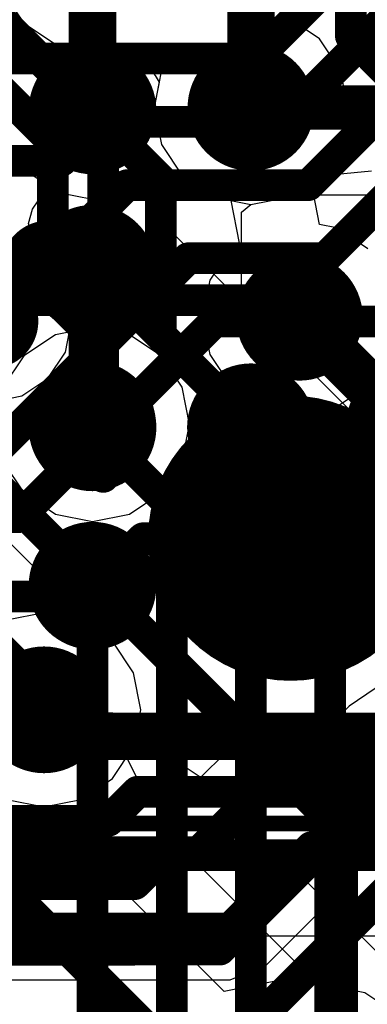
# Model space of a CAD drawing. Header units: millimetres. Extents: x -2 to 68, y -2 to 27.4.
# Tile 321 of 594: x 40.4 to 41.5, y 7.7 to 10.8. Entities that reach past the tile are written whole.
import ezdxf

# ---------------------------------------------------------------- set-up
doc = ezdxf.new("R2010")
doc.units = ezdxf.units.MM
for name, color, linetype in [('BottomLayer', 5, 'Continuous'), ('BottomSolder', 6, 'Continuous'), ('DrillGuide', 244, 'Continuous'), ('Mechanical13', 56, 'Continuous'), ('Mechanical15', 56, 'Continuous'), ('Mechanical87', 56, 'Continuous'), ('MidLayer1', 16, 'Continuous'), ('MidLayer2', 76, 'Continuous'), ('MidLayer3', 90, 'Continuous'), ('MidLayer4', 156, 'Continuous'), ('MidLayer5', 130, 'Continuous'), ('MidLayer6', 216, 'Continuous'), ('MidLayer7', 6, 'Continuous'), ('MidLayer8', 54, 'Continuous'), ('MultiLayer', 9, 'Continuous'), ('TopLayer', 1, 'Continuous'), ('TopPaste', 8, 'Continuous'), ('TopSolder', 216, 'Continuous'), ('ViaHoleLayer', 16, 'Continuous')]:
    doc.layers.add(name, color=color, linetype=linetype)

# ---------------------------------------------------------------- blocks, each defined once
blk = doc.blocks.new('TP_0_8MM_B_18')
at = {"layer": 'BottomLayer', "const_width": 0.4001}
blk.add_lwpolyline([(-0.2, 0, 1), (0.2, 0, 1)], format="xyb", close=True, dxfattribs=at)
at = {"layer": 'BottomSolder', "const_width": 0.45}
blk.add_lwpolyline([(-0.225, 0, 1), (0.225, 0, 1)], format="xyb", close=True, dxfattribs=at)
blk = doc.blocks.new('BGA486C50P27X27_1400X1400X125_227')
at = {"layer": 'Mechanical13', "const_width": 0.1}
blk.add_lwpolyline([(-7, 7), (-7, -7)], dxfattribs=at)
at = {"layer": 'Mechanical15', "const_width": 0.05}
blk.add_lwpolyline([(-7.25, 7.25), (-7.25, -7.25)], dxfattribs=at)
at = {"layer": 'TopLayer', "const_width": 0.1}
for points in [[(-6.55, -4.5, 1), (-6.45, -4.5, 1)], [(-6.05, -4.5, 1), (-5.95, -4.5, 1)], [(-5.55, -4.5, 1), (-5.45, -4.5, 1)], [(-5.05, -4.5, 1), (-4.95, -4.5, 1)], [(-6.55, -5, 1), (-6.45, -5, 1)], [(-6.05, -5, 1), (-5.95, -5, 1)]]:
    blk.add_lwpolyline(points, format="xyb", close=True, dxfattribs=at)
at = {"layer": 'TopPaste', "const_width": 0.1}
for points in [[(-6.55, -4.5, 1), (-6.45, -4.5, 1)], [(-6.05, -4.5, 1), (-5.95, -4.5, 1)], [(-5.55, -4.5, 1), (-5.45, -4.5, 1)], [(-5.05, -4.5, 1), (-4.95, -4.5, 1)], [(-6.55, -5, 1), (-6.45, -5, 1)], [(-6.05, -5, 1), (-5.95, -5, 1)]]:
    blk.add_lwpolyline(points, format="xyb", close=True, dxfattribs=at)
at = {"layer": 'TopSolder', "const_width": 0.2016}
for points in [[(-6.6008, -4.5, 1), (-6.3992, -4.5, 1)], [(-6.1008, -4.5, 1), (-5.8992, -4.5, 1)], [(-5.6008, -4.5, 1), (-5.3992, -4.5, 1)], [(-5.1008, -4.5, 1), (-4.8992, -4.5, 1)], [(-6.6008, -5, 1), (-6.3992, -5, 1)], [(-6.1008, -5, 1), (-5.8992, -5, 1)], [(-6.6008, -5.5, 1), (-6.3992, -5.5, 1)], [(-6.1008, -5.5, 1), (-5.8992, -5.5, 1)]]:
    blk.add_lwpolyline(points, format="xyb", close=True, dxfattribs=at)

msp = doc.modelspace()

# ---------------------------------------------------------------- linework, layer by layer
at = {"layer": 'BottomLayer'}
for p, q in [((40.6069, 8.1536), (40.6555, 8.2709)), ((40.6555, 8.2709), (41.8393, 8.2709)), ((41.0404, 7.7201), (40.6069, 8.1536)), ((41.25, 7.7618), (41.0404, 7.7201)), ((41.4841, 7.7152), (41.25, 7.7618)), ((41.6826, 7.5826), (41.4841, 7.7152))]:
    msp.add_line(p, q, dxfattribs=at)
at = {"layer": 'BottomLayer', "const_width": 0.1}
for points in [[(41.1404, 10.6639), (42.027, 11.5505)], [(41.2233, 10.4639), (42.227, 11.4677)], [(41.3061, 10.2639), (42.427, 11.3848)], [(41.3584, 10.0334), (42.627, 11.302)], [(40.1362, 10.6639), (41.1404, 10.6639)], [(40.5276, 10.3411), (40.6504, 10.4639)], [(40.6504, 10.4639), (41.2233, 10.4639)], [(40.2376, 10.3411), (40.5276, 10.3411)], [(40.304, 9.8347), (40.7333, 10.2639)], [(40.7333, 10.2639), (41.3061, 10.2639)], [(40.3101, 9.4165), (40.927, 10.0334)], [(40.927, 10.0334), (41.3584, 10.0334)], [(40.3929, 9.2165), (41.0098, 9.8334)], [(41.0098, 9.8334), (41.9334, 9.8334)], [(39.013, 9.2165), (40.3929, 9.2165)], [(40.6011, 8.9662), (40.7848, 9.15)], [(40.7848, 9.15), (41.25, 9.15)], [(41.25, 9.15), (41.8126, 9.15)], [(38.6107, 8.9662), (40.6011, 8.9662)], [(40.1754, 8.7467), (40.3962, 8.5258)], [(40.3962, 8.5258), (41.8393, 8.5258)], [(39.9537, 8.4463), (41.25, 7.15)]]:
    msp.add_lwpolyline(points, dxfattribs=at)
at = {"layer": 'BottomLayer'}
for points, const_width in [([(41.1154, 10.6639, 1), (41.1654, 10.6639, 1)], 0.05), ([(41.1154, 10.6639, 1), (41.1654, 10.6639, 1)], 0.05), ([(40.6254, 10.4639, 1), (40.6754, 10.4639, 1)], 0.05), ([(40.6254, 10.4639, 1), (40.6754, 10.4639, 1)], 0.05), ([(41.1983, 10.4639, 1), (41.2483, 10.4639, 1)], 0.05), ([(41.1983, 10.4639, 1), (41.2483, 10.4639, 1)], 0.05), ([(40.5026, 10.3411, 1), (40.5526, 10.3411, 1)], 0.05), ([(40.5026, 10.3411, 1), (40.5526, 10.3411, 1)], 0.05), ([(40.7083, 10.2639, 1), (40.7583, 10.2639, 1)], 0.05), ([(40.7083, 10.2639, 1), (40.7583, 10.2639, 1)], 0.05), ([(41.2811, 10.2639, 1), (41.3311, 10.2639, 1)], 0.05), ([(41.2811, 10.2639, 1), (41.3311, 10.2639, 1)], 0.05), ([(40.902, 10.0334, 1), (40.952, 10.0334, 1)], 0.05), ([(40.902, 10.0334, 1), (40.952, 10.0334, 1)], 0.05), ([(41.3334, 10.0334, 1), (41.3834, 10.0334, 1)], 0.05), ([(41.3334, 10.0334, 1), (41.3834, 10.0334, 1)], 0.05), ([(40.229, 9.8347, 1), (40.379, 9.8347, 1)], 0.15), ([(40.9848, 9.8334, 1), (41.0348, 9.8334, 1)], 0.05), ([(40.9848, 9.8334, 1), (41.0348, 9.8334, 1)], 0.05), ([(40.3679, 9.2165, 1), (40.4179, 9.2165, 1)], 0.05), ([(40.3679, 9.2165, 1), (40.4179, 9.2165, 1)], 0.05), ([(40.7598, 9.15, 1), (40.8098, 9.15, 1)], 0.05), ([(40.7598, 9.15, 1), (40.8098, 9.15, 1)], 0.05), ([(41.225, 9.15, 1), (41.275, 9.15, 1)], 0.05), ([(41.225, 9.15, 1), (41.275, 9.15, 1)], 0.05), ([(40.5761, 8.9662, 1), (40.6261, 8.9662, 1)], 0.05), ([(40.5761, 8.9662, 1), (40.6261, 8.9662, 1)], 0.05), ([(40.3712, 8.5258, 1), (40.4212, 8.5258, 1)], 0.05), ([(40.3712, 8.5258, 1), (40.4212, 8.5258, 1)], 0.05)]:
    msp.add_lwpolyline(points, format="xyb", close=True, dxfattribs=dict(at, const_width=const_width))
at = {"layer": 'DrillGuide'}
for points, const_width in [([(41.075, 10.509, 1), (41.175, 10.509, 1)], 0.1), ([(40.6, 10.5, 1), (40.65, 10.5, 1)], 0.05), ([(40.4614, 10.0026, 1), (40.5114, 10.0026, 1)], 0.05), ([(41.2278, 9.8472, 1), (41.3278, 9.8472, 1)], 0.1), ([(40.575, 9.509, 1), (40.675, 9.509, 1)], 0.1), ([(40.4217, 8.6085, 1), (40.5217, 8.6085, 1)], 0.1)]:
    msp.add_lwpolyline(points, format="xyb", close=True, dxfattribs=dict(at, const_width=const_width))
at = {"layer": 'Mechanical87', "const_width": 0.1}
for points in [[(40.659, 9.9013), (40.659, 10.459)], [(40.1012, 9.9013), (40.659, 9.9013)], [(40.659, 9.3435), (40.659, 9.9013)], [(40.659, 9.9013), (41.2168, 9.9013)]]:
    msp.add_lwpolyline(points, dxfattribs=at)
at = {"layer": 'Mechanical87', "const_width": 0.05}
for points in [[(40.634, 10.459, 1), (40.684, 10.459, 1)], [(40.634, 9.9013, 1), (40.684, 9.9013, 1)], [(40.634, 9.9013, 1), (40.684, 9.9013, 1)], [(40.634, 9.9013, 1), (40.684, 9.9013, 1)], [(40.634, 9.9013, 1), (40.684, 9.9013, 1)], [(41.1918, 9.9013, 1), (41.2418, 9.9013, 1)], [(40.634, 9.3435, 1), (40.684, 9.3435, 1)]]:
    msp.add_lwpolyline(points, format="xyb", close=True, dxfattribs=at)
at = {"layer": 'MidLayer1'}
for p, q in [((41.4054, 10.6294), (41.4054, 11)), ((41.4076, 10.6261), (41.4054, 10.6294)), ((41.4309, 10.509), (41.4076, 10.6261)), ((41.4076, 10.3919), (41.4309, 10.509)), ((41.3413, 10.2927), (41.4076, 10.3919)), ((40.2753, 10.2998), (40.4267, 10.3017)), ((40.4267, 10.3017), (40.5177, 10.241)), ((40.7726, 10.2679), (40.9087, 10.2927)), ((40.9087, 10.2927), (41.0079, 10.2264)), ((41.2421, 10.2264), (41.3413, 10.2927)), ((40.7323, 10.241), (40.7726, 10.2679)), ((40.5177, 10.241), (40.625, 10.2196)), ((40.625, 10.2196), (40.7323, 10.241)), ((41.0079, 10.2264), (41.125, 10.2031)), ((41.125, 10.2031), (41.2421, 10.2264)), ((40.6468, 8.8524), (40.3683, 9.1309)), ((40.688, 8.8248), (40.6468, 8.8524)), ((40.7543, 8.7256), (40.688, 8.8248)), ((40.7776, 8.6085), (40.7543, 8.7256)), ((40.7543, 8.4915), (40.7776, 8.6085)), ((40.688, 8.3922), (40.7543, 8.4915)), ((40.5888, 8.3259), (40.688, 8.3922)), ((40.3547, 8.3259), (40.4717, 8.3027)), ((40.4717, 8.3027), (40.5888, 8.3259))]:
    msp.add_line(p, q, dxfattribs=at)
at = {"layer": 'MidLayer1', "const_width": 0.15}
for points in [[(40.625, 10.5), (40.625, 10.991)], [(41.125, 10.509), (41.125, 11)], [(40.4864, 9.962), (40.4864, 10.0026)], [(40.4864, 9.962), (40.625, 9.8234)], [(41.2778, 9.8472), (41.625, 9.5)], [(40.625, 9.509), (40.625, 9.8234)], [(40.125, 8.9776), (40.4717, 8.6309)], [(40.4717, 8.6085), (40.4717, 8.6309)]]:
    msp.add_lwpolyline(points, dxfattribs=at)
at = {"layer": 'MidLayer1'}
for points, const_width in [([(41.025, 10.509, 1), (41.225, 10.509, 1)], 0.2), ([(40.55, 10.5, 1), (40.7, 10.5, 1)], 0.15), ([(40.5875, 10.5, 1), (40.6625, 10.5, 1)], 0.075), ([(41.0875, 10.509, 1), (41.1625, 10.509, 1)], 0.075), ([(40.4114, 10.0026, 1), (40.5614, 10.0026, 1)], 0.15), ([(40.4489, 10.0026, 1), (40.5239, 10.0026, 1)], 0.075), ([(40.4489, 9.962, 1), (40.5239, 9.962, 1)], 0.075), ([(40.4489, 9.962, 1), (40.5239, 9.962, 1)], 0.075), ([(41.1778, 9.8472, 1), (41.3778, 9.8472, 1)], 0.2), ([(41.2403, 9.8472, 1), (41.3153, 9.8472, 1)], 0.075), ([(40.5875, 9.8234, 1), (40.6625, 9.8234, 1)], 0.075), ([(40.5875, 9.8234, 1), (40.6625, 9.8234, 1)], 0.075), ([(40.525, 9.509, 1), (40.725, 9.509, 1)], 0.2), ([(41.55, 9.5, 1), (41.7, 9.5, 1)], 0.15), ([(40.5875, 9.509, 1), (40.6625, 9.509, 1)], 0.075), ([(40.3717, 8.6085, 1), (40.5717, 8.6085, 1)], 0.2), ([(40.4342, 8.6309, 1), (40.5092, 8.6309, 1)], 0.075), ([(40.4342, 8.6309, 1), (40.5092, 8.6309, 1)], 0.075), ([(40.4342, 8.6085, 1), (40.5092, 8.6085, 1)], 0.075)]:
    msp.add_lwpolyline(points, format="xyb", close=True, dxfattribs=dict(at, const_width=const_width))
at = {"layer": 'MidLayer2'}
for p, q in [((40.3424, 10.8739), (40.4087, 10.7747)), ((40.4087, 10.7747), (40.5079, 10.7084)), ((40.5079, 10.7084), (40.625, 10.6851)), ((40.625, 10.6851), (40.742, 10.7084)), ((40.742, 10.7084), (40.8228, 10.6096)), ((40.8228, 10.6096), (40.835, 10.5887)), ((40.835, 10.5887), (40.8191, 10.509)), ((40.8191, 10.509), (40.8424, 10.3919)), ((40.8424, 10.3919), (40.9087, 10.2927)), ((40.9087, 10.2927), (41.0079, 10.2264)), ((41.0079, 10.2264), (41.125, 10.2031)), ((41.125, 10.2031), (41.2421, 10.2264)), ((41.2421, 10.2264), (41.253, 10.2337)), ((41.253, 10.2337), (41.668, 10.2337)), ((40.4717, 8.9144), (40.3547, 8.8911)), ((40.5888, 8.8911), (40.4717, 8.9144)), ((40.688, 8.8248), (40.5888, 8.8911)), ((40.7543, 8.7256), (40.688, 8.8248)), ((40.7776, 8.6085), (40.7543, 8.7256)), ((41.5174, 8.6755), (41.4347, 8.6202)), ((40.7543, 8.4915), (40.7776, 8.6085)), ((41.4347, 8.6202), (40.9214, 8.1069)), ((40.688, 8.3922), (40.7543, 8.4915)), ((40.5888, 8.3259), (40.688, 8.3922)), ((40.3547, 8.3259), (40.4717, 8.3027)), ((40.4717, 8.3027), (40.5888, 8.3259)), ((40.9214, 8.1069), (39.3359, 8.1069))]:
    msp.add_line(p, q, dxfattribs=at)
for points, const_width in [([(41.025, 10.509, 1), (41.225, 10.509, 1)], 0.2), ([(41.09, 10.509, 1), (41.16, 10.509, 1)], 0.07), ([(41.1778, 9.8472, 1), (41.3778, 9.8472, 1)], 0.2), ([(40.525, 9.509, 1), (40.725, 9.509, 1)], 0.2), ([(40.3717, 8.6085, 1), (40.5717, 8.6085, 1)], 0.2), ([(41.002, 7.852, 1), (41.052, 7.852, 1)], 0.05), ([(41.002, 7.852, 1), (41.052, 7.852, 1)], 0.05)]:
    msp.add_lwpolyline(points, format="xyb", close=True, dxfattribs=dict(at, const_width=const_width))
for points, const_width in [([(41.125, 10.509), (41.782, 10.509)], 0.14), ([(41.027, 7.852), (41.615, 8.44)], 0.1), ([(41.1264, 7.612), (41.7144, 8.2)], 0.1), ([(35.5522, 7.852), (41.027, 7.852)], 0.1)]:
    msp.add_lwpolyline(points, dxfattribs=dict(at, const_width=const_width))
at = {"layer": 'MidLayer3'}
for p, q in [((40.3424, 10.8739), (40.4087, 10.7747)), ((41.3413, 10.7253), (41.2421, 10.7916)), ((40.4087, 10.7747), (40.5079, 10.7084)), ((41.4076, 10.6261), (41.3413, 10.7253)), ((40.5079, 10.7084), (40.625, 10.6851)), ((40.625, 10.6851), (40.742, 10.7084)), ((40.742, 10.7084), (40.7468, 10.7116)), ((40.7468, 10.7116), (40.8327, 10.6348)), ((40.8327, 10.6348), (40.8416, 10.6222)), ((41.4309, 10.509), (41.4076, 10.6261)), ((40.8416, 10.6222), (40.8191, 10.509)), ((40.8191, 10.509), (40.8424, 10.3919)), ((41.4076, 10.3919), (41.4309, 10.509)), ((40.8424, 10.3919), (40.9087, 10.2927)), ((41.3413, 10.2927), (41.4076, 10.3919)), ((40.9087, 10.2927), (41.0079, 10.2264)), ((41.2421, 10.2264), (41.3413, 10.2927)), ((41.0079, 10.2264), (41.125, 10.2031)), ((41.125, 10.2031), (41.2421, 10.2264)), ((40.4717, 8.9144), (40.3547, 8.8911)), ((40.5888, 8.8911), (40.4717, 8.9144)), ((40.688, 8.8248), (40.5888, 8.8911)), ((40.7543, 8.7256), (40.688, 8.8248)), ((40.7776, 8.6085), (40.7543, 8.7256)), ((40.7543, 8.4915), (40.7776, 8.6085)), ((41.2163, 8.5776), (41.1015, 8.53)), ((42.7256, 8.5776), (41.2163, 8.5776)), ((41.1015, 8.53), (40.9094, 8.3379)), ((40.7326, 8.459), (40.7543, 8.4915)), ((40.7883, 8.3492), (40.7326, 8.459)), ((40.9094, 8.3379), (40.7883, 8.3492)), ((41.1743, 7.8042), (41.383, 8.0129)), ((41.383, 8.0129), (42.559, 8.0129)), ((41.0595, 7.7567), (41.1743, 7.8042)), ((38.181, 7.7567), (41.0595, 7.7567))]:
    msp.add_line(p, q, dxfattribs=at)
for points, const_width in [([(41.025, 10.509, 1), (41.225, 10.509, 1)], 0.2), ([(41.1778, 9.8472, 1), (41.3778, 9.8472, 1)], 0.2), ([(40.525, 9.509, 1), (40.725, 9.509, 1)], 0.2), ([(40.3717, 8.6085, 1), (40.5717, 8.6085, 1)], 0.2), ([(41.1913, 8.4152, 1), (41.2413, 8.4152, 1)], 0.05), ([(41.1913, 8.4152, 1), (41.2413, 8.4152, 1)], 0.05), ([(40.9351, 8.159, 1), (40.9851, 8.159, 1)], 0.05), ([(40.9351, 8.159, 1), (40.9851, 8.159, 1)], 0.05), ([(41.2907, 8.1752, 1), (41.3407, 8.1752, 1)], 0.05), ([(41.2907, 8.1752, 1), (41.3407, 8.1752, 1)], 0.05), ([(41.0345, 7.919, 1), (41.0845, 7.919, 1)], 0.05), ([(41.0345, 7.919, 1), (41.0845, 7.919, 1)], 0.05)]:
    msp.add_lwpolyline(points, format="xyb", close=True, dxfattribs=dict(at, const_width=const_width))
at = {"layer": 'MidLayer3', "const_width": 0.1}
for points in [[(40.9601, 8.159), (41.2163, 8.4152)], [(41.2163, 8.4152), (42.7256, 8.4152)], [(39.1244, 8.159), (40.9601, 8.159)], [(41.0595, 7.919), (41.3157, 8.1752)], [(41.3157, 8.1752), (42.6262, 8.1752)], [(39.025, 7.919), (41.0595, 7.919)]]:
    msp.add_lwpolyline(points, dxfattribs=at)
at = {"layer": 'MidLayer4'}
for p, q in [((40.3424, 10.8739), (40.4087, 10.7747)), ((41.3413, 10.7253), (41.2421, 10.7916)), ((40.4087, 10.7747), (40.5079, 10.7084)), ((41.4076, 10.6261), (41.3413, 10.7253)), ((40.5079, 10.7084), (40.625, 10.6851)), ((40.625, 10.6851), (40.742, 10.7084)), ((40.742, 10.7084), (40.7468, 10.7116)), ((40.7468, 10.7116), (40.8327, 10.6348)), ((40.8327, 10.6348), (40.8416, 10.6222)), ((41.4309, 10.509), (41.4076, 10.6261)), ((40.8416, 10.6222), (40.8191, 10.509)), ((40.4178, 10.5213), (40.339, 10.574)), ((40.4731, 10.4386), (40.4178, 10.5213)), ((40.8191, 10.509), (40.8424, 10.3919)), ((41.4076, 10.3919), (41.4309, 10.509)), ((40.4925, 10.3411), (40.4731, 10.4386)), ((40.8424, 10.3919), (40.9087, 10.2927)), ((41.3413, 10.2927), (41.4076, 10.3919)), ((40.4731, 10.2435), (40.4925, 10.3411)), ((40.9087, 10.2927), (41.0079, 10.2264)), ((41.2421, 10.2264), (41.3413, 10.2927)), ((40.4361, 10.1882), (40.4731, 10.2435)), ((41.0079, 10.2264), (41.125, 10.2031)), ((41.125, 10.2031), (41.2421, 10.2264)), ((40.423, 10.1435), (40.4361, 10.1882)), ((40.4561, 10.0337), (40.423, 10.1435)), ((40.4842, 10.0149), (40.4561, 10.0337)), ((40.5395, 9.9322), (40.4842, 10.0149)), ((40.5589, 9.8347), (40.5395, 9.9322)), ((40.5395, 9.7371), (40.5589, 9.8347)), ((40.4842, 9.6544), (40.5395, 9.7371)), ((40.4015, 9.5992), (40.4842, 9.6544)), ((40.304, 9.5798), (40.4015, 9.5992)), ((40.4717, 8.9144), (40.3547, 8.8911)), ((40.5888, 8.8911), (40.4717, 8.9144)), ((40.688, 8.8248), (40.5888, 8.8911)), ((40.7543, 8.7256), (40.688, 8.8248)), ((40.7776, 8.6085), (40.7543, 8.7256)), ((40.7543, 8.4915), (40.7776, 8.6085)), ((40.688, 8.3922), (40.7543, 8.4915)), ((40.5888, 8.3259), (40.688, 8.3922)), ((40.3547, 8.3259), (40.4717, 8.3027)), ((40.4717, 8.3027), (40.5888, 8.3259))]:
    msp.add_line(p, q, dxfattribs=at)
for points, const_width in [([(41.025, 10.509, 1), (41.225, 10.509, 1)], 0.2), ([(41.1778, 9.8472, 1), (41.3778, 9.8472, 1)], 0.2), ([(40.229, 9.8347, 1), (40.379, 9.8347, 1)], 0.15), ([(40.525, 9.509, 1), (40.725, 9.509, 1)], 0.2), ([(40.3717, 8.6085, 1), (40.5717, 8.6085, 1)], 0.2)]:
    msp.add_lwpolyline(points, format="xyb", close=True, dxfattribs=dict(at, const_width=const_width))
at = {"layer": 'MidLayer5'}
for p, q in [((41.2421, 10.2264), (41.3413, 10.2927)), ((41.3413, 10.2927), (41.3415, 10.293)), ((41.3415, 10.293), (41.505, 10.3091)), ((40.8237, 10.2147), (40.9622, 10.257)), ((40.9622, 10.257), (41.0079, 10.2264)), ((41.0079, 10.2264), (41.125, 10.2031)), ((41.125, 10.2031), (41.2421, 10.2264)), ((40.8117, 10.1788), (40.8197, 10.211)), ((40.8197, 10.211), (40.8237, 10.2147)), ((41.7932, 9.1973), (40.8117, 10.1788))]:
    msp.add_line(p, q, dxfattribs=at)
at = {"layer": 'MidLayer5', "const_width": 0.1}
for points in [[(41.4404, 10.7342), (41.4404, 12.2404)], [(40.1614, 10.7386), (40.5, 10.4)], [(41.4404, 10.7342), (42.2147, 9.9598)], [(40.5, 10.13), (40.5, 10.4)], [(40.5, 10.13), (41.6129, 9.0171)], [(40.275, 9.364), (41.4129, 8.2261)], [(41.4129, 5.8286), (41.4129, 8.2261)]]:
    msp.add_lwpolyline(points, dxfattribs=at)
at = {"layer": 'MidLayer5'}
for points, const_width in [([(41.4154, 10.7342, 1), (41.4654, 10.7342, 1)], 0.05), ([(41.4154, 10.7342, 1), (41.4654, 10.7342, 1)], 0.05), ([(41.025, 10.509, 1), (41.225, 10.509, 1)], 0.2), ([(40.475, 10.4, 1), (40.525, 10.4, 1)], 0.05), ([(40.475, 10.4, 1), (40.525, 10.4, 1)], 0.05), ([(40.475, 10.13, 1), (40.525, 10.13, 1)], 0.05), ([(40.475, 10.13, 1), (40.525, 10.13, 1)], 0.05), ([(41.1778, 9.8472, 1), (41.3778, 9.8472, 1)], 0.2), ([(40.525, 9.509, 1), (40.725, 9.509, 1)], 0.2), ([(40.3717, 8.6085, 1), (40.5717, 8.6085, 1)], 0.2), ([(41.388, 8.2261, 1), (41.4379, 8.2261, 1)], 0.05), ([(41.388, 8.2261, 1), (41.4379, 8.2261, 1)], 0.05)]:
    msp.add_lwpolyline(points, format="xyb", close=True, dxfattribs=dict(at, const_width=const_width))
at = {"layer": 'MidLayer6'}
for p, q in [((41.3413, 10.7253), (41.2421, 10.7916)), ((41.4076, 10.6261), (41.3413, 10.7253)), ((41.4309, 10.509), (41.4076, 10.6261)), ((41.4076, 10.3919), (41.4309, 10.509)), ((41.3413, 10.2927), (41.4076, 10.3919)), ((41.2421, 10.2264), (41.3413, 10.2927)), ((41.125, 10.2031), (41.2421, 10.2264)), ((41.0953, 10.1788), (41.125, 10.2031)), ((41.0953, 9.8952), (41.0953, 10.1788)), ((41.9856, 9.0049), (41.0953, 9.8952)), ((40.9388, 7.8783), (40.9556, 7.8951)), ((40.9556, 7.8951), (42.6576, 7.8951)), ((40.8561, 7.823), (40.9388, 7.8783)), ((40.2439, 7.8036), (40.7585, 7.8036)), ((40.7585, 7.8036), (40.8561, 7.823))]:
    msp.add_line(p, q, dxfattribs=at)
at = {"layer": 'MidLayer6', "const_width": 0.1}
for points in [[(39.7778, 11.3432), (40.8404, 10.2806)], [(40.8404, 9.7896), (40.8404, 10.2806)], [(40.8404, 9.7896), (41.88, 8.75)], [(40.4717, 8.6085), (40.5291, 8.5511)], [(40.5291, 8.5511), (40.6792, 8.5511)], [(40.6792, 8.5511), (40.6803, 8.55)], [(40.6803, 8.55), (42.9289, 8.55)], [(40.6757, 8.2585), (40.7672, 8.35)], [(40.7672, 8.35), (42.8461, 8.35)], [(40.3268, 8.2585), (40.6757, 8.2585)], [(40.7585, 8.0585), (40.85, 8.15)], [(40.85, 8.15), (42.7632, 8.15)], [(40.2439, 8.0585), (40.7585, 8.0585)]]:
    msp.add_lwpolyline(points, dxfattribs=at)
at = {"layer": 'MidLayer6'}
for points, const_width in [([(41.025, 10.509, 1), (41.225, 10.509, 1)], 0.2), ([(40.8154, 10.2806, 1), (40.8654, 10.2806, 1)], 0.05), ([(40.8154, 10.2806, 1), (40.8654, 10.2806, 1)], 0.05), ([(41.1778, 9.8472, 1), (41.3778, 9.8472, 1)], 0.2), ([(40.8154, 9.7896, 1), (40.8654, 9.7896, 1)], 0.05), ([(40.8154, 9.7896, 1), (40.8654, 9.7896, 1)], 0.05), ([(40.525, 9.509, 1), (40.725, 9.509, 1)], 0.2), ([(40.3717, 8.6085, 1), (40.5717, 8.6085, 1)], 0.2), ([(40.4467, 8.6085, 1), (40.4967, 8.6085, 1)], 0.05), ([(40.5041, 8.5511, 1), (40.5541, 8.5511, 1)], 0.05), ([(40.5041, 8.5511, 1), (40.5541, 8.5511, 1)], 0.05), ([(40.6542, 8.5511, 1), (40.7042, 8.5511, 1)], 0.05), ([(40.6542, 8.5511, 1), (40.7042, 8.5511, 1)], 0.05), ([(40.6553, 8.55, 1), (40.7053, 8.55, 1)], 0.05), ([(40.6553, 8.55, 1), (40.7053, 8.55, 1)], 0.05), ([(40.7422, 8.35, 1), (40.7922, 8.35, 1)], 0.05), ([(40.7422, 8.35, 1), (40.7922, 8.35, 1)], 0.05), ([(40.6507, 8.2585, 1), (40.7007, 8.2585, 1)], 0.05), ([(40.6507, 8.2585, 1), (40.7007, 8.2585, 1)], 0.05), ([(40.825, 8.15, 1), (40.875, 8.15, 1)], 0.05), ([(40.825, 8.15, 1), (40.875, 8.15, 1)], 0.05), ([(40.7335, 8.0585, 1), (40.7835, 8.0585, 1)], 0.05), ([(40.7335, 8.0585, 1), (40.7835, 8.0585, 1)], 0.05)]:
    msp.add_lwpolyline(points, format="xyb", close=True, dxfattribs=dict(at, const_width=const_width))
at = {"layer": 'MidLayer7'}
for p, q in [((40.3424, 10.8739), (40.4087, 10.7747)), ((41.3413, 10.7253), (41.2421, 10.7916)), ((40.4087, 10.7747), (40.5079, 10.7084)), ((41.4076, 10.6261), (41.3413, 10.7253)), ((40.5079, 10.7084), (40.625, 10.6851)), ((40.625, 10.6851), (40.742, 10.7084)), ((40.742, 10.7084), (40.7468, 10.7116)), ((40.7468, 10.7116), (40.8327, 10.6348)), ((40.8327, 10.6348), (40.8416, 10.6222)), ((41.4309, 10.509), (41.4076, 10.6261)), ((40.8416, 10.6222), (40.8191, 10.509)), ((40.8191, 10.509), (40.8424, 10.3919)), ((41.4076, 10.3919), (41.4309, 10.509)), ((40.8424, 10.3919), (40.9087, 10.2927)), ((41.3413, 10.2927), (41.4076, 10.3919)), ((40.9087, 10.2927), (41.0079, 10.2264)), ((41.315, 10.2752), (41.3413, 10.2927)), ((41.3418, 10.1403), (41.315, 10.2752)), ((41.0079, 10.2264), (41.061, 10.2159)), ((41.061, 10.2159), (41.0878, 10.081)), ((41.3949, 10.1298), (41.3418, 10.1403)), ((41.4941, 10.0635), (41.3949, 10.1298)), ((41.0878, 10.081), (41.0615, 10.0635)), ((41.0615, 10.0635), (40.9952, 9.9642)), ((40.9952, 9.9642), (40.9719, 9.8472)), ((40.9719, 9.8472), (40.9952, 9.7301)), ((40.5079, 9.7916), (40.4087, 9.7253)), ((40.625, 9.8149), (40.5079, 9.7916)), ((40.742, 9.7916), (40.625, 9.8149)), ((40.8413, 9.7253), (40.742, 9.7916)), ((40.4087, 9.7253), (40.3424, 9.6261)), ((40.9076, 9.6261), (40.8413, 9.7253)), ((40.9952, 9.7301), (41.0615, 9.6309)), ((40.9309, 9.509), (40.9076, 9.6261)), ((41.0615, 9.6309), (41.1608, 9.5646)), ((41.3949, 9.5646), (41.4941, 9.6309)), ((41.1608, 9.5646), (41.2778, 9.5413)), ((41.2778, 9.5413), (41.3949, 9.5646)), ((40.9076, 9.3919), (40.9309, 9.509)), ((40.3424, 9.3919), (40.4087, 9.2927)), ((40.8413, 9.2927), (40.9076, 9.3919)), ((40.4087, 9.2927), (40.5079, 9.2264)), ((40.742, 9.2264), (40.8413, 9.2927)), ((40.5079, 9.2264), (40.625, 9.2031)), ((40.625, 9.2031), (40.742, 9.2264)), ((40.4717, 8.9144), (40.3547, 8.8911)), ((40.5888, 8.8911), (40.4717, 8.9144)), ((40.688, 8.8248), (40.5888, 8.8911)), ((40.7543, 8.7256), (40.688, 8.8248)), ((40.7776, 8.6085), (40.7543, 8.7256)), ((40.7543, 8.4915), (40.7776, 8.6085)), ((40.688, 8.3922), (40.7543, 8.4915)), ((40.5888, 8.3259), (40.688, 8.3922)), ((40.3547, 8.3259), (40.4717, 8.3027)), ((40.4717, 8.3027), (40.5888, 8.3259))]:
    msp.add_line(p, q, dxfattribs=at)
at = {"layer": 'MidLayer7', "const_width": 0.2}
for points in [[(41.025, 10.509, 1), (41.225, 10.509, 1)], [(41.1778, 9.8472, 1), (41.3778, 9.8472, 1)], [(40.525, 9.509, 1), (40.725, 9.509, 1)], [(40.3717, 8.6085, 1), (40.5717, 8.6085, 1)]]:
    msp.add_lwpolyline(points, format="xyb", close=True, dxfattribs=at)
at = {"layer": 'MidLayer8'}
for p, q in [((40.3424, 10.8739), (40.4087, 10.7747)), ((41.3413, 10.7253), (41.2421, 10.7916)), ((40.4087, 10.7747), (40.5079, 10.7084)), ((41.4076, 10.6261), (41.3413, 10.7253)), ((40.5079, 10.7084), (40.625, 10.6851)), ((40.625, 10.6851), (40.742, 10.7084)), ((40.742, 10.7084), (40.7468, 10.7116)), ((40.7468, 10.7116), (40.8327, 10.6348)), ((40.8327, 10.6348), (40.8416, 10.6222)), ((41.4309, 10.509), (41.4076, 10.6261)), ((40.8416, 10.6222), (40.8191, 10.509)), ((40.8191, 10.509), (40.8424, 10.3919)), ((41.4076, 10.3919), (41.4309, 10.509)), ((40.8424, 10.3919), (40.9087, 10.2927)), ((41.3413, 10.2927), (41.4076, 10.3919)), ((40.9087, 10.2927), (41.0079, 10.2264)), ((41.315, 10.2752), (41.3413, 10.2927)), ((41.3418, 10.1403), (41.315, 10.2752)), ((41.0079, 10.2264), (41.061, 10.2159)), ((41.061, 10.2159), (41.0878, 10.081)), ((41.3949, 10.1298), (41.3418, 10.1403)), ((41.4941, 10.0635), (41.3949, 10.1298)), ((41.0878, 10.081), (41.0615, 10.0635)), ((41.0615, 10.0635), (40.9952, 9.9642)), ((40.9952, 9.9642), (40.9719, 9.8472)), ((40.9719, 9.8472), (40.9952, 9.7301)), ((40.5079, 9.7916), (40.4087, 9.7253)), ((40.625, 9.8149), (40.5079, 9.7916)), ((40.742, 9.7916), (40.625, 9.8149)), ((40.8413, 9.7253), (40.742, 9.7916)), ((40.4087, 9.7253), (40.3424, 9.6261)), ((40.9076, 9.6261), (40.8413, 9.7253)), ((40.9952, 9.7301), (41.0615, 9.6309)), ((40.9309, 9.509), (40.9076, 9.6261)), ((41.0615, 9.6309), (41.1608, 9.5646)), ((41.3949, 9.5646), (41.4941, 9.6309)), ((41.1608, 9.5646), (41.2778, 9.5413)), ((41.2778, 9.5413), (41.3949, 9.5646)), ((40.9076, 9.3919), (40.9309, 9.509)), ((40.3424, 9.3919), (40.4087, 9.2927)), ((40.8413, 9.2927), (40.9076, 9.3919)), ((40.4087, 9.2927), (40.5079, 9.2264)), ((40.742, 9.2264), (40.8413, 9.2927)), ((40.5079, 9.2264), (40.625, 9.2031)), ((40.625, 9.2031), (40.742, 9.2264)), ((40.4717, 8.9144), (40.3547, 8.8911)), ((40.5888, 8.8911), (40.4717, 8.9144)), ((40.688, 8.8248), (40.5888, 8.8911)), ((40.7543, 8.7256), (40.688, 8.8248)), ((40.7776, 8.6085), (40.7543, 8.7256)), ((40.77, 8.57), (40.7776, 8.6085)), ((40.8159, 8.4863), (40.77, 8.57)), ((40.8588, 8.4405), (40.8159, 8.4863)), ((40.8634, 8.4383), (40.8588, 8.4405)), ((40.9177, 8.4275), (40.8634, 8.4383)), ((40.9838, 8.3833), (40.9177, 8.4275)), ((42.2248, 7.1423), (40.9838, 8.3833)), ((39.2611, 8.2391), (40.8396, 8.2391)), ((40.8396, 8.2391), (42.3288, 6.75))]:
    msp.add_line(p, q, dxfattribs=at)
at = {"layer": 'MidLayer8', "const_width": 0.2}
for points in [[(41.025, 10.509, 1), (41.225, 10.509, 1)], [(41.1778, 9.8472, 1), (41.3778, 9.8472, 1)], [(40.525, 9.509, 1), (40.725, 9.509, 1)], [(40.3717, 8.6085, 1), (40.5717, 8.6085, 1)]]:
    msp.add_lwpolyline(points, format="xyb", close=True, dxfattribs=at)
at = {"layer": 'MultiLayer'}
for points, const_width in [([(41.025, 10.509, 1), (41.225, 10.509, 1)], 0.2), ([(40.55, 10.5, 1), (40.7, 10.5, 1)], 0.15), ([(40.4114, 10.0026, 1), (40.5614, 10.0026, 1)], 0.15), ([(41.1778, 9.8472, 1), (41.3778, 9.8472, 1)], 0.2), ([(40.229, 9.8347, 1), (40.379, 9.8347, 1)], 0.15), ([(40.525, 9.509, 1), (40.725, 9.509, 1)], 0.2), ([(41.55, 9.5, 1), (41.7, 9.5, 1)], 0.15), ([(40.3717, 8.6085, 1), (40.5717, 8.6085, 1)], 0.2)]:
    msp.add_lwpolyline(points, format="xyb", close=True, dxfattribs=dict(at, const_width=const_width))
at = {"layer": 'TopLayer'}
for points, const_width in [([(40.55, 10.5, 1), (40.7, 10.5, 1)], 0.15), ([(40.4114, 10.0026, 1), (40.5614, 10.0026, 1)], 0.15), ([(40.4546, 10.0026, 1), (40.5181, 10.0026, 1)], 0.0635), ([(40.4546, 10.0026, 1), (40.5181, 10.0026, 1)], 0.0635), ([(40.4533, 10.0013, 1), (40.5168, 10.0013, 1)], 0.0635), ([(40.4533, 10.0013, 1), (40.5168, 10.0013, 1)], 0.0635), ([(40.4559, 10.0013, 1), (40.5194, 10.0013, 1)], 0.0635), ([(40.4559, 10.0013, 1), (40.5194, 10.0013, 1)], 0.0635), ([(40.5919, 10.0013, 1), (40.6554, 10.0013, 1)], 0.0635), ([(40.5919, 10.0013, 1), (40.6554, 10.0013, 1)], 0.0635), ([(40.5932, 10, 1), (40.6567, 10, 1)], 0.0635), ([(41.55, 9.5, 1), (41.7, 9.5, 1)], 0.15), ([(40.6, 9.5, 1), (40.65, 9.5, 1)], 0.05), ([(41.1, 9.5, 1), (41.15, 9.5, 1)], 0.05), ([(40.85, 9.25, 1), (40.9, 9.25, 1)], 0.05), ([(40.85, 9.25, 1), (40.9, 9.25, 1)], 0.05), ([(41.35, 9.25, 1), (41.4, 9.25, 1)], 0.05), ([(41.35, 9.25, 1), (41.4, 9.25, 1)], 0.05), ([(40.6, 9, 1), (40.65, 9, 1)], 0.05), ([(41.1, 9, 1), (41.15, 9, 1)], 0.05)]:
    msp.add_lwpolyline(points, format="xyb", close=True, dxfattribs=dict(at, const_width=const_width))
for points, const_width in [([(40.4851, 10.0013), (40.4864, 10.0026)], 0.127), ([(40.4864, 10.0026), (40.4877, 10.0013)], 0.127), ([(40.1263, 10.0013), (40.4851, 10.0013)], 0.127), ([(40.4877, 10.0013), (40.6237, 10.0013)], 0.127), ([(40.6237, 10.0013), (40.625, 10)], 0.127), ([(40.625, 9.5), (40.875, 9.25)], 0.1), ([(41.125, 9.5), (41.375, 9.25)], 0.1), ([(40.875, 7.136), (40.875, 9.25)], 0.1), ([(41.375, 7.548), (41.375, 9.25)], 0.1), ([(40.625, 7.0325), (40.625, 9)], 0.1), ([(41.125, 7.348), (41.125, 9)], 0.1)]:
    msp.add_lwpolyline(points, dxfattribs=dict(at, const_width=const_width))
at = {"layer": 'ViaHoleLayer'}
for points, const_width in [([(41.075, 10.509, 1), (41.175, 10.509, 1)], 0.1), ([(40.6, 10.5, 1), (40.65, 10.5, 1)], 0.05), ([(40.4614, 10.0026, 1), (40.5114, 10.0026, 1)], 0.05), ([(41.2278, 9.8472, 1), (41.3278, 9.8472, 1)], 0.1), ([(40.575, 9.509, 1), (40.675, 9.509, 1)], 0.1), ([(40.4217, 8.6085, 1), (40.5217, 8.6085, 1)], 0.1)]:
    msp.add_lwpolyline(points, format="xyb", close=True, dxfattribs=dict(at, const_width=const_width))

# ---------------------------------------------------------------- block references
at = {"rotation": 90}
for name, p in [('BGA486C50P27X27_1400X1400X125_227', (36.125, 15.5)), ('TP_0_8MM_B_18', (41.25, 9.15))]:
    msp.add_blockref(name, p, dxfattribs=at)

doc.saveas('drawing.dxf')
